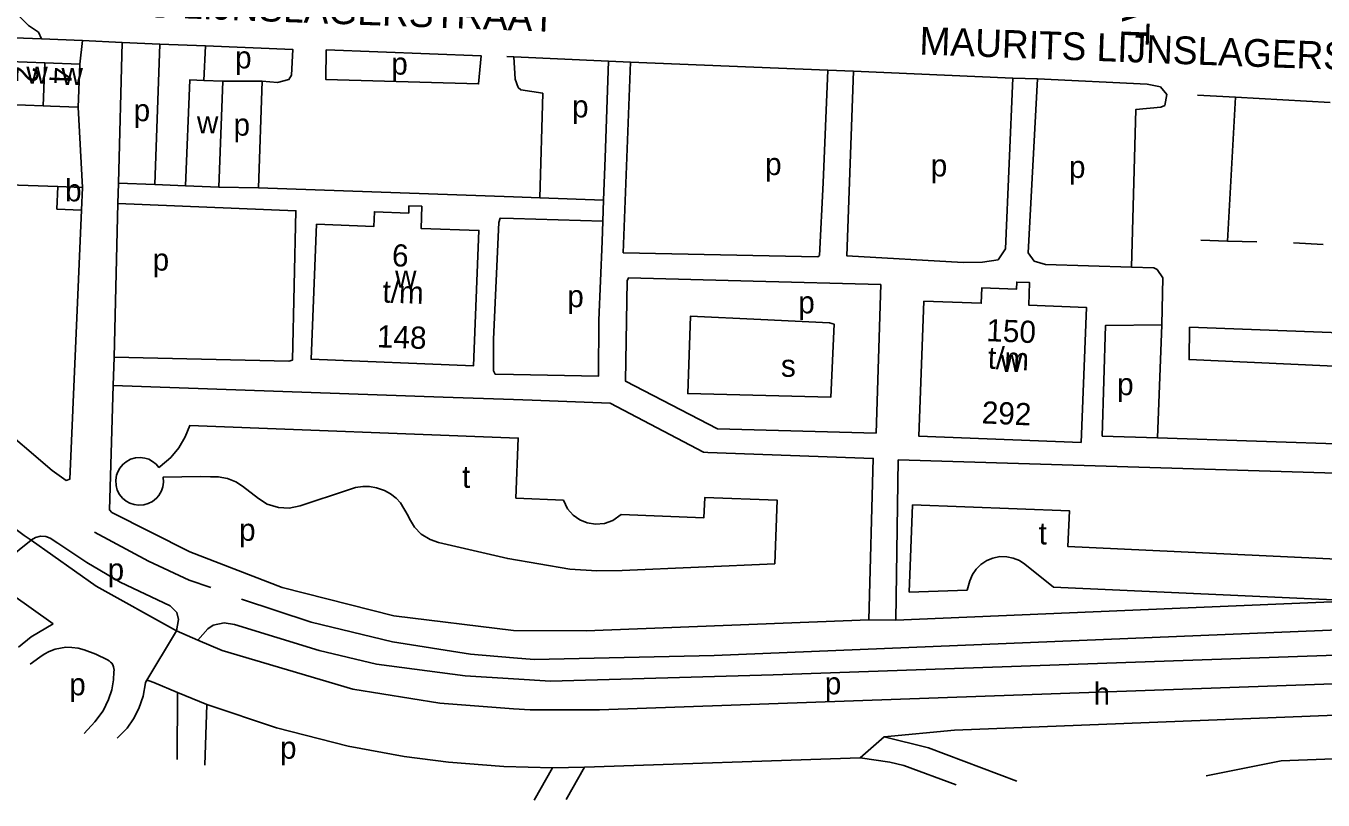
# Model space of a CAD drawing. Extents: x 159675 to 162108, y 386471 to 388472.
# Drawn here: x 160612.1 to 160845.9, y 386470.9 to 386610.4 of the extents above; entities that cross this region are included whole.
import ezdxf

# ---------------------------------------------------------------- set-up
doc = ezdxf.new("R2010")
doc.units = 0
for name, color, linetype in [('BLT_Basislijn', 7, 'Continuous'), ('BLT_Bebouwing', 7, 'Continuous'), ('BLT_Centroide', 7, 'Continuous'), ('BLT_Huisnummer', 7, 'Continuous'), ('BLT_Huisnummer_reeks', 7, 'Continuous'), ('BLT_Onderverdeling_panden', 7, 'Continuous'), ('BLT_Straatnaam', 7, 'Continuous'), ('BLT_Vlakafsluiter', 7, 'Continuous')]:
    doc.layers.add(name, color=color, linetype=linetype)

msp = doc.modelspace()

# ---------------------------------------------------------------- linework, layer by layer
at = {"layer": 'BLT_Basislijn'}
for p, q in [((160622.31, 386607.73), (160614.94, 386608.05)), ((160621.84, 386603.47), (160622.31, 386607.73)), ((160622.31, 386607.73), (160629.48, 386607.38)), ((160628.78, 386582.03), (160629.48, 386607.38)), ((160636.24, 386607.12), (160629.48, 386607.38)), ((160635.35, 386581.79), (160636.24, 386607.12)), ((160644.45, 386606.79), (160636.24, 386607.12)), ((160644.19, 386600.55), (160644.45, 386606.79)), ((160698.78, 386604.86), (160700, 386604.79)), ((160717.09, 386604.05), (160700.02, 386604.79)), ((160716.5, 386586.61), (160717.09, 386604.05)), ((160717.09, 386604.05), (160721.07, 386603.87)), ((160721.07, 386603.87), (160719.72, 386569.49)), ((160721.07, 386603.87), (160756.61, 386602.41)), ((160755.77, 386582.07), (160756.61, 386602.41)), ((160756.61, 386602.41), (160761.27, 386602.21)), ((160789.99, 386600.97), (160761.27, 386602.21)), ((160654.66, 386600.43), (160647.61, 386600.41)), ((160794.39, 386600.87), (160789.99, 386600.97)), ((160823.23, 386597.92), (160830.12, 386597.53)), ((160828.67, 386571.61), (160830.12, 386597.53)), ((160830.12, 386597.53), (160847.17, 386596.56)), ((160622.3, 386581.25), (160621.54, 386595.74)), ((160716.2, 386579), (160716.5, 386586.61)), ((160628.78, 386582.03), (160628.69, 386578.4)), ((160635.35, 386581.79), (160628.78, 386582.03)), ((160635.35, 386581.79), (160640.9, 386581.56)), ((160654.01, 386581.21), (160646.9, 386581.34)), ((160654.01, 386581.21), (160700, 386579.55)), ((160700, 386579.55), (160704.72, 386579.38)), ((160704.72, 386579.38), (160716.2, 386579)), ((160716.2, 386579), (160716.07, 386575.19)), ((160628.69, 386578.4), (160628.01, 386550.67)), ((160716.07, 386575.19), (160700, 386575.67)), ((160716.07, 386575.19), (160715.97, 386571.52)), ((160823.84, 386571.77), (160828.67, 386571.61)), ((160828.67, 386571.61), (160833.97, 386571.45)), ((160840.57, 386571.29), (160845.89, 386570.96)), ((160816.8, 386556.51), (160816.01, 386536.12)), ((160628.01, 386550.67), (160627.81, 386545.58)), ((160687.33, 386543.47), (160627.81, 386545.58)), ((160700, 386543.03), (160687.33, 386543.47)), ((160703.34, 386542.91), (160700, 386543.03)), ((160643.12, 386499.68), (160639.22, 386501.38)), ((160639.41, 386490.23), (160635.15, 386492.03)), ((160639.41, 386490.23), (160639.39, 386478.14)), ((160644.69, 386488.09), (160639.41, 386490.23)), ((160644.69, 386488.09), (160644.38, 386477.15)), ((160921.07, 386489.08), (160779.48, 386483.45)), ((160766.76, 386482.24), (160779.48, 386483.45)), ((160712.77, 386476.78), (160762.44, 386478.46)), ((160706.98, 386476.69), (160703.7, 386470.85)), ((160706.98, 386476.69), (160712.77, 386476.78)), ((160712.77, 386476.78), (160709.5, 386470.97))]:
    msp.add_line(p, q, dxfattribs=at)
for points in [[(160614.94, 386608.05), (160614.35, 386609.23), (160612.59, 386610.48), (160607.6, 386615.49), (160605, 386616.01)], [(160614.94, 386608.05), (160601.82, 386608.51), (160576.35, 386592.69)], [(160654.66, 386600.43), (160657.43, 386600.21), (160659.51, 386600.72), (160659.99, 386601.52), (160660.22, 386606.12), (160644.45, 386606.79)], [(160666.23, 386606.05), (160666.17, 386600.71), (160693.69, 386599.94), (160694.13, 386604.99), (160666.23, 386606.05)], [(160700.02, 386604.79), (160700.28, 386600.81), (160700.85, 386599.29), (160701.32, 386598.87), (160705.25, 386598.24), (160704.72, 386579.38)], [(160761.27, 386602.21), (160760.03, 386568.96), (160781.04, 386567.77), (160784.53, 386567.79), (160787.31, 386568.24), (160788.65, 386570.21), (160789.99, 386600.97)], [(160654.01, 386581.21), (160654.66, 386600.43)], [(160794.39, 386600.87), (160792.74, 386569.5), (160793.84, 386567.98), (160795.88, 386567.35), (160811.37, 386566.89)], [(160794.39, 386600.87), (160814.19, 386599.86), (160816.57, 386599.4), (160817.73, 386598.01), (160817.34, 386596.04), (160816.67, 386595.71), (160812.16, 386595.34), (160811.37, 386566.89)], [(160589.96, 386571.09), (160606.03, 386581.28), (160608.97, 386581.75), (160617.88, 386581.45)], [(160755.77, 386582.07), (160755.11, 386569.03), (160754.81, 386568.75), (160719.72, 386569.49)], [(160582.62, 386566.47), (160585.62, 386562.02), (160595.72, 386549.89), (160606.4, 386539.16), (160616.87, 386530.25), (160619.35, 386528.45), (160620.02, 386528.68), (160622.12, 386577.17)], [(160628.01, 386550.67), (160659.5, 386549.95), (160660.15, 386550.15), (160660.78, 386577.06), (160628.69, 386578.4)], [(160700, 386575.67), (160697.58, 386575.74), (160697.34, 386574.95), (160696.38, 386553.93), (160696.35, 386548.2), (160696.67, 386547.62), (160700, 386547.55)], [(160700, 386547.55), (160715.29, 386547.24), (160715.38, 386557.33), (160715.97, 386571.52)], [(160811.37, 386566.89), (160815.4, 386566.8), (160815.97, 386566.49), (160816.99, 386564.96), (160816.8, 386556.51)], [(160743.17, 386564.37), (160766.15, 386563.77), (160765.32, 386537), (160736.74, 386537.78), (160720.18, 386546.33), (160720.45, 386564.43), (160720.69, 386564.96), (160743.17, 386564.37)], [(160744.55, 386557.45), (160731.87, 386558.05), (160731.39, 386544.1), (160757.17, 386543.48), (160757.76, 386556.61), (160756.94, 386556.86), (160744.55, 386557.45)], [(160816.8, 386556.51), (160806.64, 386556.36), (160806.07, 386536.45), (160816.01, 386536.12)], [(160856.88, 386554.78), (160821.83, 386556.07), (160821.72, 386550.23), (160851.86, 386548.88), (160851.7, 386534.91)], [(160627.81, 386545.58), (160627.18, 386523.17), (160627.57, 386522.7), (160641.67, 386515.57), (160658.3, 386509.18), (160678.4, 386504.08)], [(160735.03, 386533.5), (160734.25, 386533.53), (160717.41, 386542.41), (160703.34, 386542.91)], [(160816.01, 386536.12), (160851.7, 386534.91)], [(160700, 386501.42), (160713.06, 386501.36), (160764.04, 386503.33), (160764.8, 386532.44), (160735.03, 386533.5)], [(160818.66, 386505.37), (160768.87, 386503.3), (160769.32, 386532.16), (160883.71, 386528.7), (160895.18, 386521.1), (160902.09, 386509.61), (160901.86, 386508.91), (160901.07, 386508.86), (160854.44, 386506.88)], [(160851.78, 386506.77), (160797.32, 386509.22), (160792.16, 386513.35), (160791.16, 386514.02), (160790.05, 386514.48), (160788.87, 386514.72), (160787.65, 386514.73), (160786.38, 386514.48), (160785.28, 386514.03), (160784.21, 386513.31), (160783.38, 386512.48), (160782.72, 386511.51), (160782.22, 386510.34), (160781.71, 386508.69), (160771.3, 386508.35), (160771.91, 386524.04), (160800.18, 386522.99), (160799.88, 386516.58), (160854.76, 386513.99), (160854.44, 386506.88)], [(160608.67, 386520.9), (160611.8, 386518.56), (160613.04, 386517.69)], [(160639.22, 386501.38), (160639.63, 386503.41), (160639.29, 386504.65), (160638.08, 386505.86), (160629.11, 386510.12), (160623.08, 386513.69), (160617.89, 386517.15), (160616.46, 386518.08), (160615.69, 386518.34), (160614.73, 386518.39), (160613.81, 386518.17), (160613.11, 386517.76), (160613.04, 386517.69)], [(160624.48, 386519.16), (160634.19, 386513.91), (160641.52, 386510.5), (160645.43, 386509.16)], [(160613.04, 386517.69), (160624.79, 386509.4), (160639.22, 386501.38)], [(160604.96, 386511.19), (160605.93, 386510.47), (160617.03, 386502.64)], [(160700, 386496.48), (160692.25, 386497.12), (160678.2, 386499.35), (160663.49, 386502.94), (160650.97, 386507.09)], [(160851.78, 386506.77), (160818.66, 386505.37)], [(160678.4, 386504.08), (160700, 386501.42)], [(160920.85, 386505.6), (160911.58, 386504.13), (160736.17, 386496.89), (160703.71, 386496.17), (160700, 386496.48)], [(160617.03, 386502.64), (160613.03, 386500.28), (160610.76, 386498.41)], [(160643.12, 386499.68), (160644.92, 386501.71), (160645.88, 386502.35), (160647.82, 386502.78), (160649.73, 386502.49), (160664.97, 386497.78), (160675.27, 386495.37), (160691.29, 386493.22), (160700, 386492.68)], [(160643.12, 386499.68), (160647.5, 386497.82), (160671.04, 386490.84)], [(160622.63, 386482.84), (160624.52, 386484.94), (160626.01, 386486.96), (160627.01, 386488.95), (160627.59, 386490.71), (160627.91, 386492.53), (160627.96, 386493.96), (160628, 386494.24), (160627.97, 386494.55), (160627.9, 386494.88), (160627.76, 386495.22), (160627.59, 386495.5), (160627.38, 386495.73), (160627.13, 386495.94), (160626.83, 386496.12), (160624.69, 386497.13), (160622.61, 386497.91), (160621.55, 386498.21), (160620.39, 386498.37), (160619.32, 386498.39), (160618.37, 386498.25), (160617.39, 386498.02), (160616.33, 386497.62), (160615.41, 386497.13), (160614.59, 386496.58), (160612.85, 386495.35)], [(160700, 386492.68), (160706.64, 386492.27), (160746.75, 386493.41), (160899.71, 386498.77)], [(160633.75, 386492.18), (160633.65, 386492), (160633.24, 386489.59), (160632.49, 386487.34), (160631.52, 386485.5), (160630.33, 386483.81), (160628.56, 386481.98)], [(160635.15, 386492.03), (160634.35, 386492.36), (160634.12, 386492.4), (160633.9, 386492.33), (160633.75, 386492.18)], [(160715.46, 386487.09), (160859.57, 386492.24), (160900.96, 386493.72)], [(160671.04, 386490.84), (160686.71, 386488.34), (160700, 386487.32)], [(160706.98, 386476.69), (160698.26, 386476.89), (160688.26, 386477.67), (160680.25, 386478.72), (160670.17, 386480.57), (160657.25, 386483.87), (160644.69, 386488.09)], [(160700, 386487.32), (160702.98, 386487.09), (160715.46, 386487.09)], [(160766.76, 386482.24), (160774.77, 386480.25), (160790.68, 386474.23)], [(160824.82, 386475.2), (160838.34, 386477.94), (160921.82, 386481.09)], [(160779.74, 386473.62), (160770.35, 386477.07), (160767.81, 386477.66), (160762.44, 386478.46)]]:
    msp.add_lwpolyline(points, dxfattribs=at)
msp.add_lwpolyline([(160636.3, 386530.97), (160638.21, 386532.6), (160639.65, 386534.32), (160640.82, 386536.31), (160641.63, 386538.35), (160700.83, 386536.1), (160700.41, 386525.27), (160708.98, 386524.88), (160709.73, 386523.37), (160710.76, 386522.19), (160711.95, 386521.35), (160713.27, 386520.81), (160714.73, 386520.57), (160716.41, 386520.71), (160717.91, 386521.25), (160719.41, 386522.3), (160734.3, 386521.74), (160734.46, 386525.36), (160747.5, 386524.89), (160747.06, 386513.45), (160719.55, 386512.25), (160715.01, 386512.18), (160710.12, 386512.47), (160698.93, 386514.37), (160686.48, 386517.29), (160684.94, 386517.82), (160683.37, 386518.8), (160682.16, 386520.01), (160681.22, 386521.52), (160680.97, 386522.1), (160679.6, 386524.41), (160678.82, 386525.24), (160677.83, 386526.02), (160676.71, 386526.64), (160675.3, 386527.14), (160674.01, 386527.36), (160672.85, 386527.38), (160671.52, 386527.2), (160670.22, 386526.78), (160661.54, 386523.88), (160659.55, 386523.48), (160657.63, 386523.58), (160655.6, 386524.21), (160654, 386525.22), (160651.15, 386527.4), (160649.93, 386528.2), (160648.41, 386528.82), (160646.78, 386529.11), (160645.35, 386529.09), (160643.59, 386529.17), (160636.85, 386529.05), (160636.92, 386528.17), (160636.79, 386527.28), (160636.55, 386526.56), (160636.08, 386525.76), (160635.65, 386525.25), (160634.95, 386524.68), (160634.16, 386524.28), (160633.37, 386524.06), (160632.41, 386523.99), (160631.63, 386524.1), (160630.82, 386524.37), (160630.18, 386524.73), (160629.53, 386525.27), (160629, 386525.93), (160628.58, 386526.73), (160628.36, 386527.52), (160628.3, 386528.48), (160628.45, 386529.44), (160628.66, 386530.03), (160629.04, 386530.7), (160629.56, 386531.34), (160630.16, 386531.83), (160630.97, 386532.27), (160631.84, 386532.52), (160632.7, 386532.59), (160633.54, 386532.49), (160634.24, 386532.27), (160634.95, 386531.9), (160635.61, 386531.37), (160636.09, 386530.82)], close=True, dxfattribs=at)
at = {"layer": 'BLT_Bebouwing'}
for p, q in [((160615.5, 386603.72), (160621.84, 386603.47)), ((160621.84, 386603.47), (160621.54, 386595.74)), ((160646.9, 386581.34), (160647.61, 386600.41)), ((160617.88, 386581.45), (160622.3, 386581.25)), ((160622.3, 386581.25), (160622.12, 386577.17)), ((160646.9, 386581.34), (160640.9, 386581.56))]:
    msp.add_line(p, q, dxfattribs=at)
for points in [[(160615.5, 386603.72), (160609.17, 386603.96), (160609, 386599.48), (160608.87, 386596.23), (160615.2, 386595.99)], [(160644.19, 386600.55), (160641.63, 386600.66), (160640.9, 386581.56)], [(160647.61, 386600.41), (160644.19, 386600.55)], [(160621.54, 386595.74), (160616.54, 386595.93), (160615.2, 386595.99)], [(160622.12, 386577.17), (160617.7, 386577.38), (160617.88, 386581.45)]]:
    msp.add_lwpolyline(points, dxfattribs=at)
for points in [[(160664.46, 386574.62), (160674.8, 386574.21), (160674.93, 386576.9), (160681.09, 386576.65), (160681.14, 386577.95), (160683.46, 386577.87), (160683.33, 386573.87), (160693.75, 386573.51), (160692.79, 386549.13), (160663.5, 386550.29)], [(160773.93, 386560.8), (160784.27, 386560.4), (160784.38, 386563.17), (160790.62, 386562.93), (160790.67, 386564.22), (160792.99, 386564.12), (160792.83, 386560.06), (160803.23, 386559.65), (160802.27, 386535.31), (160773.01, 386536.46)]]:
    msp.add_lwpolyline(points, close=True, dxfattribs=at)
at = {"layer": 'BLT_Onderverdeling_panden'}
msp.add_line((160615.5, 386603.72), (160615.2, 386595.99), dxfattribs=at)
at = {"layer": 'BLT_Vlakafsluiter'}
for p, q in [((160613.04, 386517.69), (160604.96, 386511.19)), ((160764.04, 386503.33), (160768.87, 386503.3)), ((160639.22, 386501.38), (160633.75, 386492.18)), ((160762.44, 386478.46), (160766.76, 386482.24))]:
    msp.add_line(p, q, dxfattribs=at)

# ---------------------------------------------------------------- texts
at = {"layer": 'BLT_Centroide'}
for s, p in [('p', (160649.81, 386602.72)), ('p', (160677.96, 386601.6)), ('w', (160612.19, 386599.97)), ('w', (160618.52, 386599.72)), ('p', (160631.53, 386593.2)), ('p', (160710.54, 386593.89)), ('w', (160642.93, 386591)), ('p', (160649.53, 386590.6)), ('p', (160745.33, 386583.5)), ('p', (160775.18, 386583.24)), ('p', (160800.09, 386582.98)), ('b', (160619.18, 386578.76)), ('p', (160634.95, 386566.28)), ('w', (160678.64, 386563.22)), ('p', (160709.68, 386559.68)), ('p', (160751.3, 386558.57)), ('w', (160787.79, 386548)), ('s', (160748.18, 386547.14)), ('p', (160808.77, 386543.82)), ('t', (160690.71, 386527.12)), ('p', (160650.53, 386517.58)), ('t', (160794.63, 386516.92)), ('p', (160626.84, 386510.42)), ('p', (160619.92, 386489.73)), ('p', (160756.09, 386489.9)), ('h', (160804.52, 386488.06)), ('p', (160657.91, 386478.3))]:
    msp.add_text(s, height=4, dxfattribs=at).set_placement(p)
at = {"layer": 'BLT_Huisnummer'}
for s, rotation, p in [('2', 267.7757, (160610.39, 386603.19)), ('4', 267.7778, (160616.44, 386602.95))]:
    msp.add_text(s, height=4, rotation=rotation, dxfattribs=at).set_placement(p)
at = {"layer": 'BLT_Huisnummer_reeks'}
for s, rotation, p in [('6', 357.9304, (160678.03, 386567.07)), ('t/m', 357.9304, (160676.31, 386560.54)), ('150', 357.4988, (160785.13, 386553.58)), ('148', 357.9247, (160675.32, 386552.46)), ('t/m', 357.4988, (160785.39, 386548.62)), ('292', 357.4979, (160784.3, 386538.75))]:
    msp.add_text(s, height=4, rotation=rotation, dxfattribs=at).set_placement(p)
at = {"layer": 'BLT_Straatnaam'}
for s, height, rotation, p in [('LANCELOETSTRAAT', 5, 267.6271, (160812.2, 386673.11)), ('MAURITS LIJNSLAGERSTRAAT', 4.9999, 357.9002, (160608.29, 386612.93)), ('MAURITS LIJNSLAGERSTRAAT', 4.9999, 357.9002, (160773.07, 386605.24))]:
    msp.add_text(s, height=height, rotation=rotation, dxfattribs=at).set_placement(p)

doc.saveas('drawing.dxf')
